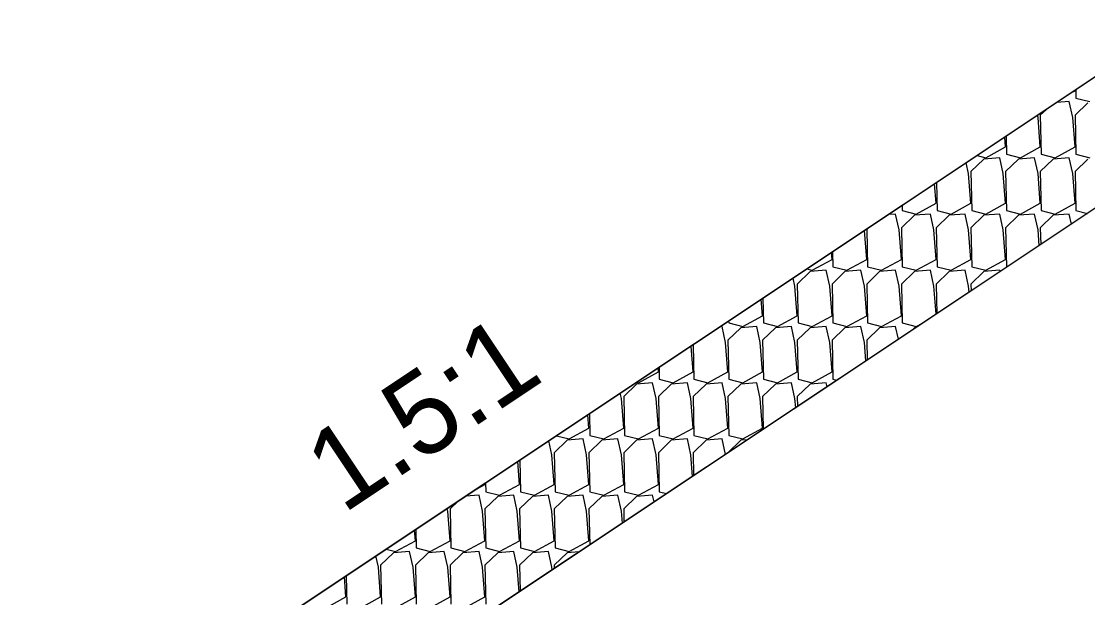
# Model space of a CAD drawing. Extents: x -26 to 4903, y -1010 to 9587.
# Drawn here: x 85.33 to 104.83, y 5510.68 to 5521.23 of the extents above; entities that cross this region are included whole.
import ezdxf

# ---------------------------------------------------------------- set-up
doc = ezdxf.new("R2010")
doc.units = 0
for name, color, linetype in [('Default', 7, 'Continuous'), ('Prop CMT Slope Grass', 7, 'Continuous'), ('Prop XS Class II Rip Rap Ditch Liner', 7, 'Continuous'), ('Prop XS Earthwork Shape', 7, 'Continuous'), ('Prop XS Side Slope Text', 7, 'Continuous')]:
    doc.layers.add(name, color=color, linetype=linetype)

msp = doc.modelspace()

# ---------------------------------------------------------------- linework, layer by layer
at = {"layer": 'Default'}
msp.add_line((106.5, 5521.232), (76.87, 5501.479), dxfattribs=at)
at = {"layer": 'Prop CMT Slope Grass'}
msp.add_line((110.001, 5521.162), (85.758, 5505), dxfattribs=at)
at = {"layer": 'Prop XS Class II Rip Rap Ditch Liner'}
for p, q in [((76.87, 5501.479), (106.5, 5521.232)), ((104.541, 5519.926), (104.604, 5519.96)), ((104.604, 5519.96), (104.604, 5519.968)), ((104.616, 5519.976), (104.619, 5519.827)), ((104.498, 5519.762), (104.269, 5519.744)), ((104.561, 5519.473), (104.498, 5519.762)), ((104.84, 5519.739), (104.604, 5519.511)), ((104.619, 5519.827), (104.875, 5519.762)), ((104.081, 5519.619), (103.969, 5519.511)), ((103.927, 5519.473), (103.918, 5519.511)), ((103.969, 5518.931), (103.927, 5519.473)), ((103.969, 5519.511), (103.985, 5518.797)), ((104.604, 5518.931), (104.561, 5519.473)), ((104.604, 5519.511), (104.619, 5518.797)), ((103.334, 5518.931), (103.32, 5519.112)), ((103.342, 5519.127), (103.35, 5518.797)), ((102.811, 5518.773), (102.97, 5518.733)), ((102.97, 5518.733), (103.334, 5518.931)), ((103.35, 5518.797), (103.605, 5518.733)), ((103.605, 5518.733), (103.969, 5518.931)), ((103.985, 5518.797), (104.24, 5518.733)), ((104.24, 5518.733), (104.604, 5518.931)), ((104.619, 5518.797), (104.875, 5518.733)), ((102.657, 5518.443), (102.613, 5518.641)), ((102.935, 5518.71), (102.699, 5518.481)), ((103.228, 5518.733), (102.935, 5518.71)), ((103.292, 5518.443), (103.228, 5518.733)), ((103.57, 5518.71), (103.334, 5518.481)), ((103.863, 5518.733), (103.57, 5518.71)), ((103.927, 5518.443), (103.863, 5518.733)), ((104.205, 5518.71), (103.969, 5518.481)), ((104.498, 5518.733), (104.205, 5518.71)), ((104.561, 5518.443), (104.498, 5518.733)), ((104.84, 5518.71), (104.604, 5518.481)), ((102.699, 5517.901), (102.657, 5518.443)), ((102.699, 5518.481), (102.715, 5517.768)), ((103.334, 5517.901), (103.292, 5518.443)), ((103.334, 5518.481), (103.35, 5517.768)), ((103.969, 5517.901), (103.927, 5518.443)), ((103.969, 5518.481), (103.985, 5517.768)), ((104.604, 5517.901), (104.561, 5518.443)), ((104.604, 5518.481), (104.619, 5517.768)), ((102.064, 5517.901), (102.036, 5518.256)), ((102.069, 5518.278), (102.08, 5517.768)), ((101.443, 5517.86), (101.445, 5517.768)), ((101.445, 5517.768), (101.701, 5517.703)), ((101.701, 5517.703), (102.064, 5517.901)), ((102.08, 5517.768), (102.336, 5517.703)), ((102.336, 5517.703), (102.699, 5517.901)), ((102.715, 5517.768), (102.97, 5517.703)), ((102.97, 5517.703), (103.334, 5517.901)), ((103.35, 5517.768), (103.605, 5517.703)), ((103.605, 5517.703), (103.969, 5517.901)), ((103.985, 5517.768), (104.24, 5517.703)), ((104.24, 5517.703), (104.604, 5517.901)), ((104.619, 5517.768), (104.83, 5517.715)), ((101.323, 5517.703), (101.191, 5517.693)), ((101.387, 5517.414), (101.323, 5517.703)), ((101.665, 5517.68), (101.429, 5517.452)), ((101.958, 5517.703), (101.665, 5517.68)), ((102.022, 5517.414), (101.958, 5517.703)), ((102.3, 5517.68), (102.064, 5517.452)), ((102.593, 5517.703), (102.3, 5517.68)), ((102.657, 5517.414), (102.593, 5517.703)), ((102.935, 5517.68), (102.699, 5517.452)), ((103.228, 5517.703), (102.935, 5517.68)), ((103.292, 5517.414), (103.228, 5517.703)), ((103.57, 5517.68), (103.334, 5517.452)), ((103.863, 5517.703), (103.57, 5517.68)), ((103.927, 5517.414), (103.863, 5517.703)), ((104.205, 5517.68), (103.969, 5517.452)), ((104.498, 5517.703), (104.205, 5517.68)), ((104.538, 5517.52), (104.498, 5517.703)), ((100.794, 5516.872), (100.753, 5517.401)), ((100.795, 5517.429), (100.81, 5516.738)), ((101.429, 5516.872), (101.387, 5517.414)), ((101.429, 5517.452), (101.445, 5516.738)), ((102.064, 5516.872), (102.022, 5517.414)), ((102.064, 5517.452), (102.08, 5516.738)), ((102.699, 5516.872), (102.657, 5517.414)), ((102.699, 5517.452), (102.715, 5516.738)), ((103.334, 5516.872), (103.292, 5517.414)), ((103.334, 5517.452), (103.35, 5516.738)), ((103.949, 5517.128), (103.927, 5517.414)), ((103.969, 5517.452), (103.976, 5517.145)), ((100.16, 5516.872), (100.15, 5516.998)), ((100.169, 5517.011), (100.175, 5516.738)), ((99.796, 5516.674), (100.16, 5516.872)), ((100.431, 5516.674), (100.794, 5516.872)), ((101.066, 5516.674), (101.429, 5516.872)), ((101.701, 5516.674), (102.064, 5516.872)), ((102.336, 5516.674), (102.699, 5516.872)), ((102.97, 5516.674), (103.334, 5516.872)), ((99.761, 5516.651), (99.525, 5516.422)), ((99.699, 5516.698), (99.796, 5516.674)), ((100.053, 5516.674), (99.761, 5516.651)), ((100.117, 5516.384), (100.053, 5516.674)), ((100.395, 5516.651), (100.16, 5516.422)), ((100.175, 5516.738), (100.431, 5516.674)), ((100.688, 5516.674), (100.395, 5516.651)), ((100.752, 5516.384), (100.688, 5516.674)), ((101.03, 5516.651), (100.794, 5516.422)), ((100.81, 5516.738), (101.066, 5516.674)), ((101.323, 5516.674), (101.03, 5516.651)), ((101.387, 5516.384), (101.323, 5516.674)), ((101.665, 5516.651), (101.429, 5516.422)), ((101.445, 5516.738), (101.701, 5516.674)), ((101.958, 5516.674), (101.665, 5516.651)), ((102.022, 5516.384), (101.958, 5516.674)), ((102.3, 5516.651), (102.064, 5516.422)), ((102.08, 5516.738), (102.336, 5516.674)), ((102.593, 5516.674), (102.3, 5516.651)), ((102.657, 5516.384), (102.593, 5516.674)), ((102.935, 5516.651), (102.699, 5516.422)), ((102.715, 5516.738), (102.97, 5516.674)), ((103.228, 5516.674), (102.935, 5516.651)), ((103.233, 5516.65), (103.228, 5516.674)), ((103.35, 5516.738), (103.361, 5516.735)), ((99.482, 5516.384), (99.45, 5516.532)), ((99.525, 5516.422), (99.54, 5515.709)), ((100.16, 5516.422), (100.175, 5515.709)), ((100.794, 5516.422), (100.81, 5515.709)), ((101.429, 5516.422), (101.445, 5515.709)), ((102.064, 5516.422), (102.076, 5515.879)), ((102.699, 5516.422), (102.702, 5516.296)), ((99.525, 5515.842), (99.482, 5516.384)), ((100.16, 5515.842), (100.117, 5516.384)), ((100.794, 5515.842), (100.752, 5516.384)), ((101.429, 5515.842), (101.387, 5516.384)), ((102.062, 5515.87), (102.022, 5516.384)), ((102.665, 5516.272), (102.657, 5516.384)), ((98.89, 5515.842), (98.866, 5516.143)), ((98.895, 5516.162), (98.905, 5515.709)), ((98.526, 5515.644), (98.89, 5515.842)), ((99.161, 5515.644), (99.525, 5515.842)), ((99.796, 5515.644), (100.16, 5515.842)), ((100.431, 5515.644), (100.794, 5515.842)), ((101.066, 5515.644), (101.429, 5515.842)), ((98.149, 5515.644), (98.114, 5515.641)), ((98.212, 5515.354), (98.149, 5515.644)), ((98.491, 5515.621), (98.255, 5515.392)), ((98.269, 5515.745), (98.27, 5515.709)), ((98.27, 5515.709), (98.526, 5515.644)), ((98.784, 5515.644), (98.491, 5515.621)), ((98.847, 5515.354), (98.784, 5515.644)), ((99.126, 5515.621), (98.89, 5515.392)), ((98.905, 5515.709), (99.161, 5515.644)), ((99.418, 5515.644), (99.126, 5515.621)), ((99.482, 5515.354), (99.418, 5515.644)), ((99.761, 5515.621), (99.525, 5515.392)), ((99.54, 5515.709), (99.796, 5515.644)), ((100.053, 5515.644), (99.761, 5515.621)), ((100.117, 5515.354), (100.053, 5515.644)), ((100.395, 5515.621), (100.16, 5515.392)), ((100.175, 5515.709), (100.431, 5515.644)), ((100.688, 5515.644), (100.395, 5515.621)), ((100.752, 5515.354), (100.688, 5515.644)), ((101.03, 5515.621), (100.794, 5515.392)), ((100.81, 5515.709), (101.066, 5515.644)), ((101.323, 5515.644), (101.03, 5515.621)), ((101.374, 5515.411), (101.323, 5515.644)), ((101.445, 5515.709), (101.701, 5515.644)), ((101.665, 5515.621), (101.613, 5515.57)), ((101.692, 5515.623), (101.665, 5515.621)), ((101.701, 5515.644), (101.826, 5515.712)), ((97.62, 5514.812), (97.582, 5515.287)), ((97.622, 5515.313), (97.635, 5514.679)), ((98.255, 5514.812), (98.212, 5515.354)), ((98.255, 5515.392), (98.27, 5514.679)), ((98.89, 5514.812), (98.847, 5515.354)), ((98.89, 5515.392), (98.905, 5514.679)), ((99.525, 5514.812), (99.482, 5515.354)), ((99.525, 5515.392), (99.54, 5514.679)), ((100.16, 5514.812), (100.117, 5515.354)), ((100.16, 5515.392), (100.175, 5514.679)), ((100.779, 5515.014), (100.752, 5515.354)), ((100.794, 5515.392), (100.802, 5515.03)), ((96.985, 5514.812), (96.979, 5514.885)), ((96.996, 5514.896), (97, 5514.679)), ((96.621, 5514.614), (96.985, 5514.812)), ((97, 5514.679), (97.256, 5514.614)), ((97.256, 5514.614), (97.62, 5514.812)), ((97.635, 5514.679), (97.891, 5514.614)), ((97.891, 5514.614), (98.255, 5514.812)), ((98.27, 5514.679), (98.526, 5514.614)), ((98.526, 5514.614), (98.89, 5514.812)), ((98.905, 5514.679), (99.161, 5514.614)), ((99.161, 5514.614), (99.525, 5514.812)), ((99.54, 5514.679), (99.796, 5514.614)), ((99.796, 5514.614), (100.16, 5514.812)), ((100.175, 5514.679), (100.248, 5514.66)), ((96.586, 5514.591), (96.35, 5514.363)), ((96.879, 5514.614), (96.586, 5514.591)), ((96.587, 5514.623), (96.621, 5514.614)), ((96.942, 5514.325), (96.879, 5514.614)), ((97.221, 5514.591), (96.985, 5514.363)), ((97.514, 5514.614), (97.221, 5514.591)), ((97.577, 5514.325), (97.514, 5514.614)), ((97.856, 5514.591), (97.62, 5514.363)), ((98.149, 5514.614), (97.856, 5514.591)), ((98.212, 5514.325), (98.149, 5514.614)), ((98.491, 5514.591), (98.255, 5514.363)), ((98.784, 5514.614), (98.491, 5514.591)), ((98.847, 5514.325), (98.784, 5514.614)), ((99.126, 5514.591), (98.89, 5514.363)), ((99.418, 5514.614), (99.126, 5514.591)), ((99.482, 5514.325), (99.418, 5514.614)), ((99.761, 5514.591), (99.525, 5514.363)), ((100.053, 5514.614), (99.761, 5514.591)), ((100.069, 5514.541), (100.053, 5514.614)), ((96.307, 5514.325), (96.286, 5514.423)), ((96.35, 5513.783), (96.307, 5514.325)), ((96.35, 5514.363), (96.365, 5513.649)), ((96.985, 5513.783), (96.942, 5514.325)), ((96.985, 5514.363), (97, 5513.649)), ((97.62, 5513.783), (97.577, 5514.325)), ((97.62, 5514.363), (97.635, 5513.649)), ((98.255, 5513.783), (98.212, 5514.325)), ((98.255, 5514.363), (98.27, 5513.649)), ((98.89, 5513.783), (98.847, 5514.325)), ((98.89, 5514.363), (98.903, 5513.763)), ((99.495, 5514.158), (99.482, 5514.325)), ((99.525, 5514.363), (99.529, 5514.181)), ((95.715, 5513.783), (95.696, 5514.029)), ((95.722, 5514.047), (95.73, 5513.649)), ((95.351, 5513.585), (95.715, 5513.783)), ((95.986, 5513.585), (96.35, 5513.783)), ((96.621, 5513.585), (96.985, 5513.783)), ((97.256, 5513.585), (97.62, 5513.783)), ((97.891, 5513.585), (98.255, 5513.783)), ((98.526, 5513.585), (98.89, 5513.783)), ((95.037, 5513.295), (94.981, 5513.553)), ((95.316, 5513.562), (95.08, 5513.333)), ((95.118, 5513.644), (95.351, 5513.585)), ((95.609, 5513.585), (95.316, 5513.562)), ((95.672, 5513.295), (95.609, 5513.585)), ((95.951, 5513.562), (95.715, 5513.333)), ((95.73, 5513.649), (95.986, 5513.585)), ((96.244, 5513.585), (95.951, 5513.562)), ((96.307, 5513.295), (96.244, 5513.585)), ((96.586, 5513.562), (96.35, 5513.333)), ((96.365, 5513.649), (96.621, 5513.585)), ((96.879, 5513.585), (96.586, 5513.562)), ((96.942, 5513.295), (96.879, 5513.585)), ((97.221, 5513.562), (96.985, 5513.333)), ((97, 5513.649), (97.256, 5513.585)), ((97.514, 5513.585), (97.221, 5513.562)), ((97.577, 5513.295), (97.514, 5513.585)), ((97.856, 5513.562), (97.62, 5513.333)), ((97.635, 5513.649), (97.891, 5513.585)), ((98.149, 5513.585), (97.856, 5513.562)), ((98.211, 5513.302), (98.149, 5513.585)), ((98.491, 5513.562), (98.255, 5513.333)), ((98.27, 5513.649), (98.526, 5513.585)), ((98.615, 5513.572), (98.491, 5513.562)), ((95.08, 5512.753), (95.037, 5513.295)), ((95.08, 5513.333), (95.095, 5512.62)), ((95.715, 5512.753), (95.672, 5513.295)), ((95.715, 5513.333), (95.73, 5512.62)), ((96.35, 5512.753), (96.307, 5513.295)), ((96.35, 5513.333), (96.365, 5512.62)), ((96.985, 5512.753), (96.942, 5513.295)), ((96.985, 5513.333), (97, 5512.62)), ((97.608, 5512.9), (97.577, 5513.295)), ((97.62, 5513.333), (97.629, 5512.914)), ((98.255, 5513.333), (98.255, 5513.331)), ((94.445, 5512.753), (94.412, 5513.173)), ((94.448, 5513.197), (94.46, 5512.62)), ((93.655, 5512.669), (93.81, 5512.753)), ((93.81, 5512.753), (93.809, 5512.771)), ((93.822, 5512.78), (93.826, 5512.62)), ((94.081, 5512.555), (94.445, 5512.753)), ((94.716, 5512.555), (95.08, 5512.753)), ((95.351, 5512.555), (95.715, 5512.753)), ((95.986, 5512.555), (96.35, 5512.753)), ((96.621, 5512.555), (96.985, 5512.753)), ((93.704, 5512.555), (93.456, 5512.536)), ((93.768, 5512.266), (93.704, 5512.555)), ((94.046, 5512.532), (93.81, 5512.304)), ((93.826, 5512.62), (94.081, 5512.555)), ((94.339, 5512.555), (94.046, 5512.532)), ((94.402, 5512.266), (94.339, 5512.555)), ((94.681, 5512.532), (94.445, 5512.304)), ((94.46, 5512.62), (94.716, 5512.555)), ((94.974, 5512.555), (94.681, 5512.532)), ((95.037, 5512.266), (94.974, 5512.555)), ((95.316, 5512.532), (95.08, 5512.304)), ((95.095, 5512.62), (95.351, 5512.555)), ((95.609, 5512.555), (95.316, 5512.532)), ((95.672, 5512.266), (95.609, 5512.555)), ((95.951, 5512.532), (95.715, 5512.304)), ((95.73, 5512.62), (95.986, 5512.555)), ((96.244, 5512.555), (95.951, 5512.532)), ((96.307, 5512.266), (96.244, 5512.555)), ((96.586, 5512.532), (96.35, 5512.304)), ((96.365, 5512.62), (96.621, 5512.555)), ((96.879, 5512.555), (96.586, 5512.532)), ((96.906, 5512.432), (96.879, 5512.555)), ((97, 5512.62), (97.136, 5512.586)), ((93.133, 5512.266), (93.122, 5512.313)), ((93.325, 5512.449), (93.175, 5512.304)), ((93.175, 5512.304), (93.191, 5511.59)), ((93.81, 5512.304), (93.826, 5511.59)), ((94.445, 5512.304), (94.46, 5511.59)), ((95.08, 5512.304), (95.095, 5511.59)), ((95.715, 5512.304), (95.729, 5511.648)), ((96.35, 5512.304), (96.355, 5512.065)), ((93.175, 5511.723), (93.133, 5512.266)), ((93.81, 5511.723), (93.768, 5512.266)), ((94.445, 5511.723), (94.402, 5512.266)), ((95.08, 5511.723), (95.037, 5512.266)), ((95.715, 5511.723), (95.672, 5512.266)), ((96.325, 5512.045), (96.307, 5512.266)), ((92.54, 5511.723), (92.525, 5511.915)), ((92.548, 5511.931), (92.556, 5511.59)), ((92.177, 5511.526), (92.54, 5511.723)), ((92.812, 5511.526), (93.175, 5511.723)), ((93.446, 5511.526), (93.81, 5511.723)), ((94.081, 5511.526), (94.445, 5511.723)), ((94.716, 5511.526), (95.08, 5511.723)), ((95.351, 5511.526), (95.715, 5511.723)), ((92.005, 5511.569), (92.177, 5511.526)), ((92.434, 5511.526), (92.141, 5511.503)), ((92.498, 5511.236), (92.434, 5511.526)), ((92.556, 5511.59), (92.812, 5511.526)), ((93.069, 5511.526), (92.776, 5511.503)), ((93.133, 5511.236), (93.069, 5511.526)), ((93.191, 5511.59), (93.446, 5511.526)), ((93.704, 5511.526), (93.411, 5511.503)), ((93.768, 5511.236), (93.704, 5511.526)), ((93.826, 5511.59), (94.081, 5511.526)), ((94.339, 5511.526), (94.046, 5511.503)), ((94.402, 5511.236), (94.339, 5511.526)), ((94.46, 5511.59), (94.716, 5511.526)), ((94.974, 5511.526), (94.681, 5511.503)), ((95.037, 5511.236), (94.974, 5511.526)), ((95.095, 5511.59), (95.351, 5511.526)), ((91.863, 5511.236), (91.817, 5511.443)), ((92.141, 5511.503), (91.905, 5511.274)), ((92.776, 5511.503), (92.54, 5511.274)), ((93.411, 5511.503), (93.175, 5511.274)), ((94.046, 5511.503), (93.81, 5511.274)), ((94.681, 5511.503), (94.445, 5511.274)), ((95.316, 5511.503), (95.08, 5511.274)), ((95.538, 5511.52), (95.316, 5511.503)), ((91.905, 5510.694), (91.863, 5511.236)), ((91.905, 5511.274), (91.921, 5510.56)), ((92.54, 5510.694), (92.498, 5511.236)), ((92.54, 5511.274), (92.556, 5510.56)), ((93.175, 5510.694), (93.133, 5511.236)), ((93.175, 5511.274), (93.191, 5510.56)), ((93.81, 5510.694), (93.768, 5511.236)), ((93.81, 5511.274), (93.826, 5510.56)), ((94.438, 5510.787), (94.402, 5511.236)), ((94.445, 5511.274), (94.455, 5510.799)), ((95.041, 5511.189), (95.037, 5511.236)), ((95.08, 5511.274), (95.081, 5511.216)), ((91.27, 5510.694), (91.242, 5511.06)), ((91.275, 5511.082), (91.286, 5510.56)), ((90.907, 5510.496), (91.27, 5510.694)), ((91.542, 5510.496), (91.905, 5510.694)), ((92.177, 5510.496), (92.54, 5510.694)), ((92.812, 5510.496), (93.175, 5510.694)), ((93.446, 5510.496), (93.81, 5510.694))]:
    msp.add_line(p, q, dxfattribs=at)
at = {"layer": 'Prop XS Earthwork Shape'}
msp.add_lwpolyline([(118.578, 5512.698), (119.614, 5513.479), (122.868, 5515.547), (128.048, 5518.832), (134.652, 5519.738), (128, 5519.572), (124.665, 5519.489), (123.257, 5520.897), (110.001, 5521.162), (85.758, 5505), (104.678, 5505), (106.62, 5505.944), (107.829, 5506.536), (110.182, 5507.461), (112.929, 5508.716)], close=True, dxfattribs=at)

# ---------------------------------------------------------------- texts
at = {"layer": 'Prop XS Side Slope Text'}
msp.add_text('1.5:1', height=1.5, rotation=33.6901, dxfattribs=at).set_placement((91.217, 5512.202))

doc.saveas('drawing.dxf')
